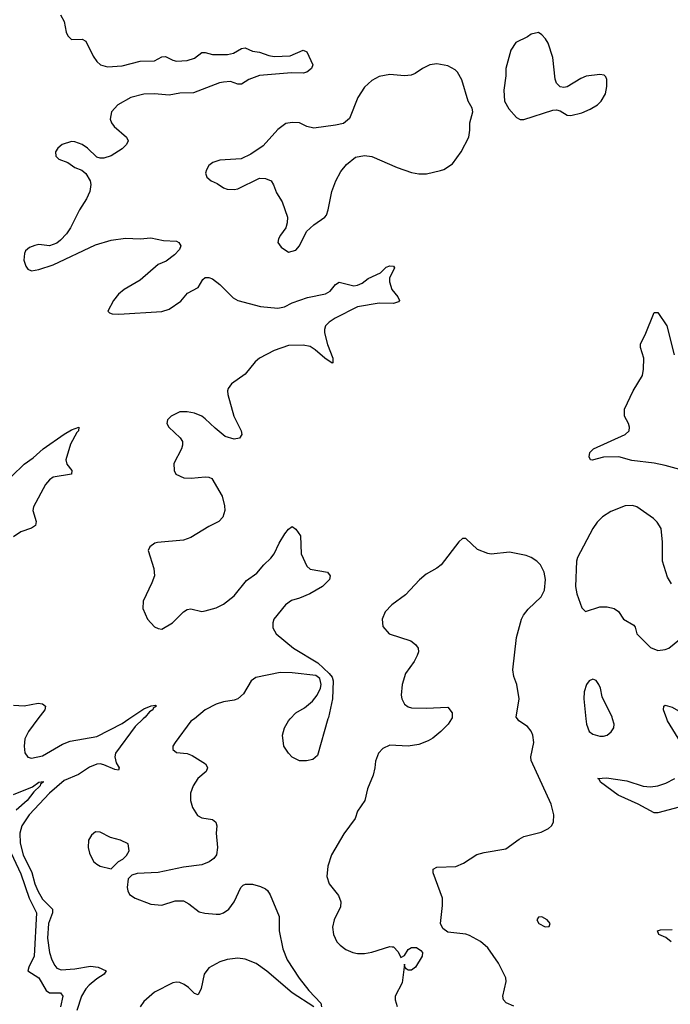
# Model space of a CAD drawing. Header units: inches. Extents: x 1449094 to 1618372, y 389908 to 534307.
# Tile 335 of 494: x 1561865 to 1565459, y 478424 to 483859. Entities that reach past the tile are written whole.
import ezdxf

# ---------------------------------------------------------------- set-up
doc = ezdxf.new("R2010")
doc.units = ezdxf.units.IN
doc.header["$MEASUREMENT"] = 0
doc.layers.add('B5467', color=7, linetype='Continuous')
doc.layers.add('B5468', color=7, linetype='Continuous')

msp = doc.modelspace()

# ---------------------------------------------------------------- linework, layer by layer
at = {"layer": 'B5467', "color": 5}
for points, elevation in [([(1562547.5, 480000), (1562502.5, 479957.5), (1562394.4, 479810), (1562389.7, 479789.7), (1562397.8, 479757.8), (1562413.4, 479730), (1562410, 479716.2), (1562390, 479719.9), (1562330, 479746.3), (1562310, 479751.1), (1562290, 479749.6), (1562250, 479733.2), (1562190, 479692.5), (1562110, 479660.5), (1562029.7, 479590), (1561916.8, 479470), (1561876.1, 479410), (1561864.9, 479370), (1561867, 479313), (1561882.9, 479250), (1561932.3, 479152.3), (1561948.8, 479090), (1561965.1, 479050), (1561990, 479005.4), (1562045, 478950), (1562046, 478930), (1562023.6, 478870), (1562018.5, 478790), (1562030, 478710.4), (1562042.2, 478670), (1562058.1, 478638.1), (1562070, 478624.2), (1562094.5, 478614.5), (1562170, 478620.1), (1562255.5, 478635.5), (1562298, 478630), (1562342.4, 478610), (1562331.5, 478590), (1562290, 478565.6), (1562247.5, 478530), (1562229.6, 478510), (1562206.1, 478470), (1562179.6, 478390)], 480), ([(1561965.4, 480000), (1561912.6, 479930), (1561892.6, 479890), (1561889.1, 479849.1), (1561893.3, 479813.3), (1561908.9, 479788.9), (1561930, 479782.6), (1561990, 479795.2), (1562100.4, 479859.6), (1562143, 479877), (1562290, 479901.8), (1562430, 479974.6), (1562467.8, 480000)], 480), ([(1562830.3, 480000), (1562830, 479999.8), (1562810, 479988.2), (1562723, 479870), (1562710.7, 479850), (1562710.8, 479830.8), (1562730, 479814.8), (1562790, 479808.5), (1562818.2, 479798.2), (1562891.3, 479751.3), (1562898.3, 479738.3), (1562901.6, 479730), (1562894.4, 479710), (1562848.4, 479670), (1562823.1, 479630), (1562808.7, 479590), (1562808.5, 479550), (1562818.7, 479510), (1562847.3, 479467.3), (1562870, 479454.6), (1562930, 479443.7), (1562948.2, 479430), (1562953.7, 479410), (1562950.4, 479370), (1562957.6, 479290), (1562952.4, 479250), (1562938, 479230), (1562910.6, 479210), (1562870, 479194.7), (1562770, 479182), (1562630, 479152.7), (1562512.7, 479147.3), (1562483.6, 479136.4), (1562463.6, 479116.4), (1562458, 479070), (1562462.8, 479050), (1562471, 479030), (1562502, 479010), (1562590, 478977.3), (1562649.2, 478970.8), (1562723.9, 478996.1), (1562770, 478994.9), (1562798.7, 478978.7), (1562855.6, 478935.6), (1562887.2, 478927.2), (1562950, 478922.6), (1562970, 478922.6), (1562990, 478928.9), (1563019.6, 478950), (1563049.6, 478990), (1563085.6, 479070), (1563098.6, 479081.4), (1563112.6, 479087.4), (1563150, 479086.7), (1563194.8, 479074.8), (1563222.3, 479062.3), (1563233.2, 479053.2), (1563248.5, 479028.5), (1563298.4, 478910), (1563298.2, 478830), (1563318.6, 478730), (1563343, 478670), (1563408.2, 478568.2), (1563461.4, 478501.4), (1563528.2, 478430), (1563532.4, 478410)], 520), ([(1563567.7, 480000), (1563510, 479798), (1563483.5, 479776.5), (1563448.9, 479768.9), (1563410, 479768.7), (1563370, 479788.7), (1563348.7, 479810), (1563324, 479850), (1563317.2, 479910), (1563326.6, 479950), (1563349.5, 479990), (1563358.9, 480000)], 520), ([(1564249.7, 480000), (1564231, 479970), (1564190.8, 479930), (1564146.6, 479893.4), (1564120.9, 479879.1), (1564070, 479858), (1564010.5, 479849.5), (1563910, 479855.1), (1563870, 479837.2), (1563846.8, 479810), (1563830, 479766), (1563827.3, 479730), (1563817.3, 479690), (1563785.5, 479614.5), (1563770.7, 479550), (1563731, 479490), (1563718.8, 479450), (1563655.2, 479364.8), (1563587.3, 479250), (1563567.1, 479187.1), (1563562, 479130), (1563573.4, 479090), (1563625.1, 479025.1), (1563638.7, 478990), (1563636.7, 478963.3), (1563602.4, 478890), (1563593, 478850), (1563599.1, 478810), (1563617.3, 478770), (1563634.8, 478750), (1563667.1, 478727.1), (1563704.7, 478710), (1563730, 478704.9), (1563770, 478704.9), (1563810, 478712.2), (1563910, 478743.1), (1563922.4, 478742.4), (1563930, 478741.6), (1563954.6, 478714.6), (1563970, 478682), (1563990, 478694.8), (1564010, 478727.3), (1564030, 478738.8), (1564057.3, 478737.3), (1564081.4, 478721.4), (1564090.7, 478710), (1564087.7, 478690), (1564050.4, 478630), (1564030, 478612.3), (1564010, 478613.2), (1564000.1, 478620.1), (1563992, 478632), (1563990, 478646), (1563977.1, 478542.9), (1563938.8, 478470), (1563938.8, 478450), (1563950, 478412)], 540), ([(1564593.6, 478413.6), (1564552.8, 478432.8), (1564537, 478450), (1564533.6, 478470), (1564551.3, 478550), (1564549.6, 478570), (1564510, 478652), (1564450, 478735.6), (1564410, 478771.3), (1564350, 478803.6), (1564330, 478811.5), (1564230, 478822.7), (1564202, 478842), (1564189.3, 478870), (1564201.3, 478970), (1564199.7, 479010), (1564149.2, 479150), (1564148.7, 479170), (1564170, 479181), (1564274.2, 479185.8), (1564317.2, 479202.8), (1564390, 479250.7), (1564430, 479262.8), (1564550, 479283), (1564623.6, 479336.4), (1564649.3, 479350), (1564745.3, 479374.7), (1564785.4, 479394.6), (1564802, 479410), (1564813.6, 479430), (1564816.3, 479470), (1564801.1, 479530), (1564691, 479770), (1564688.3, 479790), (1564705.7, 479870), (1564699.7, 479910), (1564690, 479932.3), (1564670, 479958.4), (1564622.7, 479990), (1564615.1, 480000)], 540), ([(1564992.7, 480000), (1564995.8, 479970), (1565010, 479930.8), (1565030, 479915.5), (1565070, 479903.8), (1565090, 479904.4), (1565110, 479910.6), (1565132.5, 479927.5), (1565146.6, 479950), (1565149.4, 479970), (1565140.1, 480000)], 540), ([(1565516.8, 479870), (1565443.5, 479990), (1565439.8, 480000)], 520), ([(1565507.9, 479512.1), (1565390, 479482), (1565370, 479482), (1565280.9, 479530), (1565170, 479578.3), (1565073.2, 479650), (1565066.3, 479666.3), (1565058, 479670), (1565106, 479674), (1565218.3, 479658.3), (1565309.2, 479629.2), (1565350, 479625.2), (1565390, 479631.1), (1565434.6, 479645.4), (1565484.2, 479670)], 520), ([(1561830, 479582), (1561935.8, 479624.2), (1561970, 479650.9), (1561993.6, 479653.6), (1561993.8, 479650), (1561980.4, 479639.6), (1561978.6, 479630), (1561943.2, 479596.8), (1561905.8, 479550), (1561844.3, 479495.7)], 460), ([(1561803.2, 479290), (1561870, 479145.5), (1561916.6, 479010), (1561957.5, 478930), (1561944.6, 478690), (1561914.7, 478630), (1561908.8, 478608.8), (1561971.2, 478571.2), (1562010, 478500.2), (1562030, 478488.2), (1562090, 478487.7), (1562102.3, 478470), (1562090.9, 478410)], 460), ([(1565464.2, 478770), (1565434, 478794), (1565395.3, 478810), (1565388, 478830), (1565404.8, 478835.2), (1565470, 478837)], 520), ([(1563490, 478409.8), (1563370, 478487.3), (1563230, 478607.9), (1563170.4, 478650.4), (1563110, 478673.6), (1563070, 478678.8), (1563010.9, 478670.9), (1562970, 478658.9), (1562910, 478626), (1562883.8, 478590), (1562867.9, 478512.1), (1562850, 478477), (1562830, 478483.6), (1562797, 478517), (1562773.6, 478533.6), (1562750, 478544.2), (1562730, 478546.6), (1562710, 478543.5), (1562610, 478490.8), (1562550, 478439.7), (1562530.3, 478410)], 520)]:
    msp.add_lwpolyline(points, dxfattribs=dict(at, elevation=elevation))
for points, elevation in [([(1562282.8, 479377.2), (1562261.4, 479358.6), (1562244, 479330), (1562242, 479290), (1562250, 479258), (1562273.2, 479213.2), (1562290, 479198.8), (1562310, 479187.3), (1562370, 479172), (1562410, 479212), (1562434, 479226), (1562454, 479246), (1562468.9, 479271.1), (1562464, 479310), (1562422, 479330), (1562366, 479346), (1562310, 479374)], 520), ([(1564750, 478908), (1564730, 478906), (1564722, 478890), (1564732, 478870), (1564767.3, 478852.7), (1564790, 478854), (1564795.3, 478870), (1564778, 478890)], 540)]:
    msp.add_lwpolyline(points, close=True, dxfattribs=dict(at, elevation=elevation))
at = {"layer": 'B5468', "color": 5}
for points, elevation in [([(1562090, 483886.8), (1562110.4, 483850), (1562122, 483790), (1562130.8, 483770), (1562150.6, 483750.6), (1562210, 483751.8), (1562230, 483740.4), (1562270, 483658.4), (1562290, 483628.5), (1562310.5, 483610), (1562350, 483599), (1562430, 483604.8), (1562530, 483631), (1562610, 483632.8), (1562650, 483654.4), (1562670, 483655.5), (1562710, 483634.8), (1562730, 483630.9), (1562790, 483633.2), (1562830, 483646.8), (1562870, 483678.5), (1562890, 483678.5), (1562930, 483666.5), (1563012.9, 483667.1), (1563045.6, 483674.4), (1563090, 483700.3), (1563110, 483704.2), (1563150, 483685.7), (1563190, 483679.6), (1563241.6, 483661.6), (1563270, 483656.8), (1563359.6, 483660.5), (1563430.3, 483690.3), (1563450, 483682), (1563484.9, 483610), (1563476.3, 483590), (1563450.6, 483570), (1563430, 483563.9), (1563365.7, 483565.7), (1563190, 483550.8), (1563130.2, 483529.8), (1563090, 483503.5), (1563070, 483503.5), (1563030, 483517.3), (1562990, 483514.4), (1562968.2, 483510), (1562825.5, 483454.5), (1562750, 483454.2), (1562690, 483441.6), (1562610, 483450.6), (1562550, 483448.8), (1562479.3, 483430), (1562406, 483390), (1562371.6, 483350), (1562364.7, 483310), (1562371.5, 483290), (1562387.1, 483270), (1562454.4, 483210), (1562463.1, 483190), (1562454.4, 483170), (1562430, 483145.6), (1562370, 483107), (1562330, 483095.1), (1562310, 483095.1), (1562290, 483099.5), (1562239.6, 483150), (1562210, 483169.7), (1562170, 483185.6), (1562150, 483187.6), (1562099.1, 483170), (1562074.9, 483150), (1562062.4, 483130), (1562065.1, 483105.1), (1562081, 483090), (1562130, 483070.4), (1562170, 483043.8), (1562208.4, 483028.4), (1562230.5, 483010.5), (1562254, 482970), (1562257.4, 482950), (1562252.9, 482910), (1562233.1, 482870), (1562194.6, 482810), (1562146, 482710), (1562123.2, 482676.8), (1562090, 482642.4), (1562070, 482626), (1562030, 482611.6), (1561970, 482618), (1561947.9, 482612.1), (1561918.8, 482601.2), (1561897.3, 482582.7), (1561890.6, 482569.4), (1561887.9, 482532.1), (1561898.4, 482498.4), (1561910, 482482.8), (1561930, 482473.4), (1561970, 482479.5), (1562050, 482506.7), (1562283.2, 482616.8), (1562370, 482642.8), (1562450, 482653.7), (1562530, 482649.1), (1562590, 482654.7), (1562659.6, 482639.6), (1562730, 482636.5), (1562744, 482630), (1562754, 482610), (1562748, 482590), (1562719.4, 482560.6), (1562673.6, 482526.4), (1562630, 482507.6), (1562530, 482420.5), (1562442, 482370), (1562410, 482343.7), (1562383, 482310), (1562352, 482250), (1562361, 482241), (1562376, 482236), (1562413.2, 482233.2), (1562650, 482248.8), (1562690, 482260.4), (1562754.5, 482305.5), (1562792.3, 482350), (1562850, 482381.6), (1562875.6, 482424.4), (1562890, 482435.5), (1562910, 482436.4), (1562930, 482428.2), (1562970, 482398), (1563044.6, 482324.6), (1563070, 482308.9), (1563195.6, 482275.6), (1563290, 482266.8), (1563326.6, 482273.4), (1563370, 482295.8), (1563454.5, 482325.5), (1563553.6, 482346.4), (1563579, 482361), (1563610, 482398), (1563629.8, 482410.2), (1563710, 482390.2), (1563730, 482394), (1563755.7, 482404.3), (1563790, 482430.4), (1563857.7, 482462.3), (1563890, 482493), (1563910, 482500.7), (1563930, 482498), (1563936, 482490), (1563908, 482432), (1563907.7, 482412.3), (1563920.4, 482370), (1563953, 482330), (1563962.8, 482310), (1563958, 482302), (1563930, 482292), (1563850, 482294.5), (1563730, 482273.6), (1563607.7, 482212.3), (1563574.2, 482190), (1563554.7, 482170), (1563548.4, 482150), (1563549.3, 482130), (1563565.5, 482065.5), (1563594, 481990), (1563595.2, 481964.8), (1563590, 481963.7), (1563550, 481991.1), (1563497.6, 482037.6), (1563470, 482055.7), (1563430, 482062.6), (1563350, 482059.9), (1563270, 482032.5), (1563190.3, 481990), (1563165.5, 481970), (1563110, 481902.6), (1563034.9, 481850), (1563016.2, 481823.8), (1563012.2, 481810), (1563014, 481790), (1563047.9, 481670), (1563088.5, 481590), (1563092.7, 481570), (1563078.8, 481550), (1563050, 481543), (1562999.3, 481559.3), (1562943.8, 481603.8), (1562890, 481656.4), (1562870, 481671.1), (1562830, 481688), (1562790, 481694.3), (1562750, 481694.3), (1562700.7, 481670), (1562680.7, 481650), (1562677.3, 481630), (1562687.7, 481610), (1562752, 481552), (1562763.2, 481530), (1562764.7, 481510), (1562759, 481490), (1562716.4, 481410), (1562717.1, 481370), (1562727.7, 481350), (1562772, 481330), (1562812.3, 481327.7), (1562890, 481336.4), (1562910, 481334.9), (1562926.4, 481326.4), (1562983.1, 481230), (1562996.5, 481176.5), (1562997.4, 481150), (1562986.5, 481113.5), (1562965.5, 481090), (1562910, 481062.6), (1562810, 481001.1), (1562770, 480985.4), (1562626.5, 480973.5), (1562610.4, 480969.6), (1562582.8, 480950), (1562574.8, 480930), (1562605.7, 480830), (1562608.8, 480790), (1562595.3, 480750), (1562546, 480650), (1562544.4, 480610), (1562570.4, 480550), (1562610, 480508), (1562630, 480498), (1562650, 480495.5), (1562709.5, 480530), (1562770, 480590.4), (1562790, 480603.1), (1562810, 480607), (1562870, 480593.4), (1562890, 480596), (1562950, 480613.7), (1562990, 480632.2), (1563050, 480678.4), (1563116.9, 480763.1), (1563175.2, 480804.8), (1563212.8, 480850), (1563252.6, 480887.4), (1563270.9, 480910), (1563298.7, 480970), (1563330, 481020.5), (1563350, 481047.3), (1563370, 481061), (1563390, 481046.8), (1563415.5, 481010), (1563419.3, 480910), (1563450, 480842.8), (1563470, 480826), (1563564.7, 480810), (1563580.7, 480790), (1563575.5, 480770), (1563537.1, 480730), (1563468, 480690), (1563410, 480665.6), (1563366.4, 480653.6), (1563333.4, 480630), (1563269, 480550), (1563263.1, 480530), (1563262.8, 480502.7), (1563281.3, 480470), (1563377.3, 480390), (1563512.4, 480310), (1563574.4, 480250), (1563590.4, 480230), (1563595.5, 480210), (1563592.4, 480110), (1563570, 480008), (1563567.7, 480000)], 520), ([(1565530.9, 481370.9), (1565430, 481397.8), (1565370.6, 481410.6), (1565246.7, 481426.7), (1565174, 481446), (1565090, 481445.1), (1565027.5, 481427.5), (1565018, 481430), (1565010, 481446), (1565014, 481470), (1565035.3, 481490), (1565209.2, 481570), (1565231.8, 481590), (1565234, 481610), (1565228, 481630), (1565206.6, 481670), (1565206.4, 481710), (1565253.6, 481810), (1565305.6, 481894.4), (1565311.5, 481930), (1565312.3, 481990), (1565294, 482050), (1565294, 482070), (1565320.7, 482119.3), (1565370, 482242), (1565390, 482242), (1565438.8, 482170), (1565480.5, 482010)], 520), ([(1561820.3, 481339.7), (1561890, 481406.2), (1561938.6, 481441.4), (1561994.1, 481490), (1562110, 481570.8), (1562150, 481595.9), (1562191, 481610), (1562190.3, 481590), (1562180.1, 481579.9), (1562144.7, 481515.3), (1562118.8, 481430), (1562125.5, 481405.5), (1562152.3, 481370), (1562150.5, 481350), (1562050, 481333.2), (1562030, 481319.8), (1562006.8, 481293.2), (1561941, 481170), (1561937.7, 481150), (1561956.3, 481090), (1561952.2, 481067.8), (1561930, 481052.8), (1561870, 481031.6), (1561830, 481005.2)], 480), ([(1565464.7, 480744.8), (1565442.5, 480782.5), (1565415.4, 480870), (1565415.3, 480975.3), (1565408.7, 481050), (1565385.6, 481085.6), (1565366.3, 481106.3), (1565274, 481170), (1565250, 481177), (1565210, 481176), (1565130, 481143.7), (1565084.4, 481115.6), (1565054, 481086), (1565030.5, 481050), (1564946, 480890), (1564940.3, 480870), (1564934.9, 480730), (1564943.1, 480690), (1564970, 480612), (1564990, 480592), (1565070, 480618.4), (1565110, 480618.4), (1565148.7, 480608.7), (1565171.9, 480591.9), (1565200.5, 480550), (1565256.9, 480516.9), (1565265.3, 480505.3), (1565273.4, 480470), (1565350, 480393.4), (1565390, 480378), (1565430, 480383), (1565450, 480390.6), (1565510, 480438)], 540), ([(1564615.1, 480000), (1564607.6, 480010), (1564624.7, 480110), (1564611.2, 480190), (1564594.5, 480234.5), (1564588.2, 480270), (1564609.7, 480450), (1564636.9, 480550), (1564647.7, 480572.3), (1564673.9, 480606.1), (1564746, 480674), (1564763, 480710), (1564769.7, 480770), (1564761.7, 480810), (1564742, 480850), (1564721.6, 480870), (1564690, 480891.1), (1564661.8, 480901.8), (1564570, 480919.7), (1564470, 480909.5), (1564450, 480912.3), (1564394.2, 480934.2), (1564330, 480995.3), (1564310, 480995.3), (1564290, 480978), (1564193.4, 480850), (1564168.8, 480831.2), (1564110, 480798.7), (1564073.5, 480766.5), (1563995.6, 480684.4), (1563920.7, 480630), (1563884, 480590), (1563866.8, 480550), (1563870.8, 480510), (1563906, 480470), (1564026, 480430), (1564050.8, 480410), (1564066.8, 480390), (1564067.3, 480370), (1564060.7, 480350), (1564043.4, 480316.6), (1563996.4, 480250), (1563977, 480190), (1563972.4, 480130), (1563975.5, 480110), (1563990, 480080.7), (1564010, 480066), (1564030, 480061.6), (1564110, 480059.3), (1564230, 480064.7), (1564253.7, 480033.7), (1564253.7, 480006.3), (1564249.7, 480000)], 540), ([(1563358.9, 480000), (1563390, 480033), (1563438.3, 480061.7), (1563482.3, 480097.7), (1563508.5, 480131.5), (1563526, 480170), (1563529.7, 480190), (1563522, 480222), (1563500.1, 480240.1), (1563370, 480253.9), (1563303.9, 480256.1), (1563170, 480228.3), (1563144.2, 480210), (1563101.4, 480138.6), (1563070.1, 480109.9), (1563050, 480102.8), (1562990, 480094.6), (1562950, 480080.3), (1562890, 480049.8), (1562830.3, 480000)], 520), ([(1565140.1, 480000), (1565137, 480010), (1565082, 480122), (1565072.8, 480170), (1565064.2, 480190), (1565050, 480211.8), (1565030, 480218.7), (1565010, 480209.5), (1564995.8, 480190), (1564983.1, 480150), (1564981.1, 480110), (1564992.7, 480000)], 540), ([(1561830, 480075.2), (1561890, 480071.9), (1561967.4, 480087.4), (1561990, 480082.4), (1562007.7, 480070), (1562003.1, 480050), (1561965.4, 480000)], 480), ([(1562467.8, 480000), (1562550, 480055.3), (1562591, 480071), (1562614.7, 480074.7), (1562620.5, 480070), (1562601.2, 480058.8), (1562599.6, 480050), (1562581.2, 480038.9), (1562558.1, 480010), (1562547.5, 480000)], 480), ([(1565439.8, 480000), (1565421.3, 480050), (1565423.7, 480070), (1565430, 480076.3), (1565470, 480065.3), (1565543.1, 480023.1), (1565589.8, 480000)], 520)]:
    msp.add_lwpolyline(points, dxfattribs=dict(at, elevation=elevation))
at = {"layer": 'B5468', "color": 5, "elevation": 540}
for points in [[(1564730, 483788.7), (1564690, 483779), (1564670, 483764), (1564606.4, 483733.6), (1564577.3, 483690), (1564550.6, 483590), (1564550.4, 483550), (1564539.3, 483470), (1564543, 483410), (1564566.2, 483366.2), (1564610, 483318.8), (1564630, 483307.3), (1564650, 483307.3), (1564810, 483358.8), (1564830, 483361), (1564850, 483356), (1564890, 483331.3), (1564910, 483331), (1564970, 483344.9), (1565015.3, 483364.7), (1565057.2, 483390), (1565077.2, 483410), (1565101.2, 483450), (1565109, 483490), (1565108.9, 483528.9), (1565103.1, 483543.1), (1565092.9, 483552.9), (1565070, 483557.2), (1564993.2, 483546.8), (1564964.7, 483535.3), (1564890, 483489), (1564870, 483484), (1564850, 483489), (1564830, 483508.7), (1564822.7, 483530), (1564809.6, 483650), (1564783.7, 483730), (1564770, 483754), (1564750, 483775.3)], [(1564170, 483615.6), (1564130, 483609.6), (1564090, 483589.6), (1564050, 483562.4), (1564026.5, 483553.5), (1563990, 483549.7), (1563910, 483556.4), (1563850, 483545.6), (1563810, 483522.9), (1563770, 483487), (1563733.4, 483430), (1563687.1, 483312.9), (1563653, 483287), (1563610, 483276.3), (1563490, 483260.5), (1563450, 483269.6), (1563409.6, 483289.6), (1563370, 483292.3), (1563334.6, 483285.4), (1563290, 483252.7), (1563210, 483162.9), (1563142.4, 483117.6), (1563088.2, 483091.8), (1562970, 483084), (1562932, 483070), (1562910, 483054), (1562896, 483030), (1562891.6, 483011.6), (1562898, 482990), (1562922, 482970), (1562954.9, 482954.9), (1562990, 482930.7), (1563010, 482923.8), (1563050, 482921.6), (1563070, 482926), (1563190, 482984.4), (1563223.4, 482983.4), (1563253.4, 482970), (1563266.9, 482946.9), (1563282.6, 482902.6), (1563314.4, 482854.4), (1563344.4, 482770), (1563342.8, 482737.2), (1563334.9, 482710), (1563304.9, 482670), (1563294, 482650), (1563290.8, 482630), (1563310, 482602.8), (1563350, 482576), (1563390, 482587.3), (1563410, 482611), (1563449.7, 482690.3), (1563490, 482726), (1563551.1, 482768.9), (1563559.3, 482780.7), (1563569.6, 482810), (1563588.2, 482910), (1563611.2, 482970), (1563639.5, 483020.5), (1563670, 483060.5), (1563720.1, 483099.9), (1563769.7, 483110.3), (1563810, 483104.2), (1563950, 483042.6), (1564030, 483016.4), (1564070, 483008.2), (1564111.6, 483008.4), (1564190, 483027.3), (1564207, 483033), (1564256.2, 483063.8), (1564302.7, 483130), (1564345.1, 483210), (1564351.8, 483250), (1564352, 483290), (1564367.3, 483350), (1564363.7, 483370), (1564342, 483410), (1564307.2, 483527.2), (1564282.7, 483570), (1564270, 483582.7), (1564230, 483604.5)]]:
    msp.add_lwpolyline(points, close=True, dxfattribs=at)

doc.saveas('drawing.dxf')
